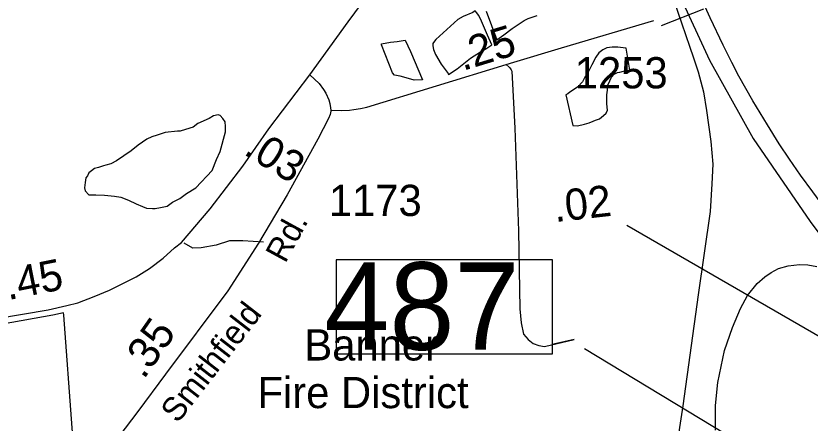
# Model space of a CAD drawing. Extents: x 2082433 to 2279600, y 546599 to 755198.
# Drawn here: x 2139852 to 2143032, y 597144 to 598774 of the extents above; entities that cross this region are included whole.
import ezdxf

# ---------------------------------------------------------------- set-up
doc = ezdxf.new("R2010")
doc.units = 0
for name, color, linetype in [('Exist Boundary Political City Limit New', 7, 'Continuous'), ('Exist Boundary Political Fire Districts Label', 7, 'Continuous'), ('Exist Hydrographic Misc Water Feature', 7, 'Continuous'), ('Exist Road Non-System Type 51', 7, 'Continuous'), ('Exist Road Primary Interstate Divided Center Attributed', 7, 'Continuous'), ('Exist Road Primary Interstate Mileage Hundredths English Label', 7, 'Continuous'), ('Exist Road Primary Interstate Ramp 1 Lane Attributed', 7, 'Continuous'), ('Exist Road Primary Interstate Structure Ovrhead Sign CELL', 7, 'Continuous'), ('Exist Road Primary Interstate Structure Standard Bridge Number Label', 7, 'Continuous'), ('Exist Road Primary US Attributed', 7, 'Continuous'), ('Exist Road Primary US Mileage Hundredths English Label', 7, 'Continuous'), ('Exist Road Secondary Mileage Hundredths English Label', 7, 'Continuous'), ('Exist Road Secondary Type 51 Attributed', 7, 'Continuous'), ('Exist Road Secondary Type 51 Label', 7, 'Continuous'), ('Exist Road Secondary Type 51 Number Label', 7, 'Continuous'), ('Map Preparation Boundary City Limit Buffer Line', 7, 'Continuous')]:
    doc.layers.add(name, color=color, linetype=linetype)

msp = doc.modelspace()

# ---------------------------------------------------------------- linework, layer by layer
at = {"layer": 'Exist Boundary Political City Limit New'}
msp.add_lwpolyline([(2139651, 596287.6), (2140000, 596768), (2140076.5, 596873.4), (2140094.5, 596898.6), (2140076.5, 597125.1), (2140043.8, 597576.1), (2140042, 597585.6), (2140000.2, 597576.1), (2139117, 597418.9)], dxfattribs=at)
at = {"layer": 'Exist Hydrographic Misc Water Feature'}
for points in [[(2141607, 598745.5), (2141533.4, 598679.1), (2141523.4, 598667.3), (2141521.3, 598663.1), (2141521.5, 598653.4), (2141523.4, 598639.3), (2141531.6, 598619.4), (2141554.1, 598581.1), (2141582.2, 598543.6), (2141584.1, 598539.6), (2141617.9, 598561.7), (2141671.8, 598603.9), (2141711.4, 598629.9), (2141737.6, 598644.2), (2141757.3, 598658.3), (2141739.5, 598696.3), (2141711.4, 598762.1), (2141704.6, 598776.1), (2141697, 598785.8), (2141690.7, 598794.1), (2141680.8, 598787.9), (2141643.1, 598771.6), (2141621.2, 598759.5), (2141607, 598745.5)], [(2141734.6, 598792.3), (2141777.2, 598678.4), (2141805.3, 598698.5), (2141839.1, 598722.6), (2141871.3, 598744.9), (2141886.9, 598754.6), (2141902.7, 598762.8), (2141938.8, 598775.2)], [(2141431.5, 598630.9), (2141480.1, 598517.3), (2141446.1, 598516.7), (2141424.1, 598522.9), (2141389.9, 598532.5), (2141368.1, 598536.6), (2141359.9, 598546.4), (2141315.6, 598658.1), (2141315.4, 598662.2), (2141351.3, 598668.5), (2141377.8, 598670.6), (2141409.8, 598676.7), (2141431.5, 598630.9)], [(2142054.2, 598457.6), (2142081.1, 598335.6), (2142100.8, 598333.8), (2142128.9, 598340.1), (2142146.5, 598345.9), (2142162.5, 598352), (2142172.6, 598356.2), (2142188.8, 598362.2), (2142204.3, 598374.5), (2142214.6, 598384.3), (2142220.3, 598396.4), (2142218.3, 598422.3), (2142217.9, 598458.4), (2142220.1, 598476.3), (2142222.2, 598496.3), (2142229.8, 598514.2), (2142235.9, 598528.3), (2142247.8, 598540.3), (2142259.9, 598546.6), (2142270, 598548.7), (2142283.9, 598552.7), (2142295.6, 598554.5), (2142309.5, 598556.9), (2142295.4, 598644.6), (2142283.3, 598646.4), (2142261.5, 598648.5), (2142239.4, 598648.2), (2142217.5, 598646.3), (2142201.3, 598638.2), (2142185.1, 598626), (2142173.6, 598608.2), (2142157.6, 598577.8), (2142141.6, 598545.8), (2142130.1, 598528.1), (2142119.9, 598509.8), (2142102, 598489.7), (2142084.4, 598477.8), (2142069.8, 598467.8), (2142062, 598461.7), (2142054.2, 598457.6)], [(2140499.3, 598312.8), (2140449.5, 598306.6), (2140417.5, 598296.4), (2140395.8, 598290.3), (2140375.5, 598280.4), (2140341.6, 598256), (2140313.8, 598234.2), (2140284, 598214), (2140254.3, 598193.7), (2140232.4, 598181.6), (2140212.3, 598175.7), (2140202, 598173.6), (2140182.3, 598167.3), (2140165.9, 598163.3), (2140154, 598153.3), (2140144.2, 598145.5), (2140138.4, 598133.4), (2140132.3, 598125.3), (2140128.6, 598107.3), (2140126.5, 598085.3), (2140128.8, 598073.2), (2140144.4, 598057.4), (2140172.5, 598057.3), (2140206.7, 598055.7), (2140246.3, 598051.7), (2140272.5, 598047.8), (2140302.5, 598036), (2140332.8, 598022), (2140358.9, 598010.4), (2140374.9, 598004.3), (2140398.9, 598002.4), (2140409.1, 598002.4), (2140430.8, 598006.4), (2140457.1, 598012.6), (2140478.4, 598028.8), (2140508.4, 598043), (2140534.6, 598062.9), (2140572.3, 598085.2), (2140638.1, 598155.5), (2140655.6, 598199.5), (2140669.5, 598231.5), (2140691.5, 598309.7), (2140691.3, 598331.6), (2140689.2, 598349.8), (2140680.8, 598363.6), (2140669.3, 598375.5), (2140661.1, 598377.6), (2140643.1, 598373.4), (2140625, 598363.1), (2140580.9, 598343), (2140561.3, 598329), (2140531.5, 598318.9), (2140509.2, 598312.9), (2140499.3, 598312.8)]]:
    msp.add_lwpolyline(points, dxfattribs=at)
at = {"layer": 'Exist Road Non-System Type 51'}
for points in [[(2141814.5, 598578.9), (2141826.4, 598569.1), (2141828.9, 598565.9), (2141832.3, 598562.2), (2141834.7, 598558.1), (2141837.3, 598552.8), (2141849.1, 598324.2), (2141863.9, 597913.2), (2141868.8, 597600.7), (2141875, 597545.3), (2141884.8, 597499.9), (2141903.3, 597479.2), (2141923.1, 597462.5), (2141945.9, 597454.9), (2141968.8, 597450.3), (2142087.4, 597479.2), (2142003.8, 597459.5)], [(2140843.5, 597867.8), (2140760.7, 597873.7), (2140707.5, 597873.7), (2140654.3, 597856), (2140593.2, 597846.1), (2140559.7, 597844.2), (2140526.1, 597863.9)]]:
    msp.add_lwpolyline(points, dxfattribs=at)
at = {"layer": 'Exist Road Primary Interstate Divided Center Attributed'}
for points in [[(2143355.1, 597641.7), (2143159.9, 597909), (2143041.9, 598069.5), (2142993.6, 598136.8), (2142948.7, 598200.3), (2142907.7, 598261.5), (2142860.4, 598337.1), (2142802.6, 598433.5), (2142745.6, 598533), (2142718.4, 598587.7), (2142683, 598657.1), (2142631.6, 598766.2), (2142599.9, 598838.3), (2142501.5, 599090.9), (2142449.8, 599253.8), (2142419.5, 599361.3), (2142372.9, 599558), (2142352.4, 599661.1), (2142337.4, 599751)], [(2142507.1, 598861.3), (2142629.2, 598596.7), (2142803, 598283.1), (2143031.3, 597951.1), (2143271.2, 597630)]]:
    msp.add_lwpolyline(points, dxfattribs=at)
at = {"layer": 'Exist Road Primary Interstate Mileage Hundredths English Label'}
msp.add_line((2143532.6, 597220.7), (2142297.5, 597935.2), dxfattribs=at)
at = {"layer": 'Exist Road Primary Interstate Ramp 1 Lane Attributed'}
for points in [[(2142489, 598827.2), (2142532.2, 598699.5), (2142550.6, 598648.6), (2142563.6, 598609.8), (2142583.3, 598550.1), (2142604.8, 598469.7), (2142617.3, 598394.5), (2142633.8, 598271.2), (2142641.9, 598180.4), (2142638.5, 598101.2), (2142631.7, 597991.3), (2142583.8, 597657), (2142522.6, 597213.6), (2142466.4, 596848.1)], [(2142652.4, 597116.3), (2142653.5, 597214.7), (2142662.2, 597306.6), (2142688.6, 597434.3), (2142721.1, 597526.2), (2142753.5, 597602.9), (2142781.1, 597654.9), (2142820, 597702.4), (2142850.2, 597729.5), (2142876.2, 597746.8), (2142905.2, 597762.7), (2142944.3, 597773.8), (2142989.7, 597779.2), (2143022.1, 597777), (2143058.9, 597770.1)]]:
    msp.add_lwpolyline(points, dxfattribs=at)
at = {"layer": 'Exist Road Primary Interstate Structure Ovrhead Sign CELL'}
msp.add_line((2142436.8, 598735.7), (2142606.4, 598802.1), dxfattribs=at)
at = {"layer": 'Exist Road Primary Interstate Structure Standard Bridge Number Label'}
msp.add_line((2143029.6, 596897.1), (2142129, 597440.7), dxfattribs=at)
msp.add_lwpolyline([(2142000.8, 597797.5), (2141134.4, 597797.5), (2141134.4, 597421.8), (2142000.8, 597421.8)], close=True, dxfattribs=at)
at = {"layer": 'Exist Road Primary US Attributed'}
for points in [[(2141028.5, 598538), (2141182.6, 598750.1), (2141316.2, 598931), (2141419.6, 599068.8), (2141490.5, 599165.5)], [(2138401.6, 597316.1), (2138753.9, 597380.9), (2139118.6, 597447.9), (2139494.7, 597515.4), (2139773.6, 597562.9), (2139981.1, 597597.5), (2140056, 597614), (2140100, 597625.9), (2140165.4, 597650.4), (2140227, 597676.5), (2140334, 597729.5), (2140387, 597763), (2140441, 597804.1), (2140486.4, 597845.2), (2140514.5, 597866.8), (2140630.2, 598002), (2140759.9, 598172.8), (2140864.7, 598322.1), (2141028.5, 598538)]]:
    msp.add_lwpolyline(points, dxfattribs=at)
at = {"layer": 'Exist Road Secondary Type 51 Attributed'}
for points in [[(2141112.2, 598396.9), (2141154.9, 598394.5), (2141187, 598396.3), (2141205.4, 598398.8), (2141231.5, 598403.2), (2141256.5, 598408.9), (2141814.5, 598578.9), (2141845.2, 598588.2), (2142036.2, 598645.5), (2142406.6, 598755)], [(2141028.5, 598538), (2141066.2, 598502.5), (2141083.8, 598479.1), (2141092.6, 598464.3), (2141104.8, 598437.1), (2141109, 598422.6), (2141111.7, 598405.9)], [(2141111.7, 598405.9), (2141112.2, 598396.9), (2141112.4, 598392.7), (2141110.7, 598379), (2141104, 598363.1), (2141060.3, 598279.9), (2140938.2, 598058.2), (2140823.6, 597864.6), (2140700.4, 597673.2), (2140450.6, 597340), (2140340.4, 597190.8), (2140212.8, 597024.2), (2140165.3, 596949.6), (2140081, 596834.5), (2140022.7, 596749.7)]]:
    msp.add_lwpolyline(points, dxfattribs=at)
at = {"layer": 'Map Preparation Boundary City Limit Buffer Line'}
msp.add_lwpolyline([(2139651, 596287.6), (2140000, 596768), (2140076.5, 596873.4), (2140094.5, 596898.6), (2140076.5, 597125.1), (2140043.8, 597576.1), (2140042, 597585.6), (2140000.2, 597576.1), (2139117, 597418.9)], dxfattribs=at)

# ---------------------------------------------------------------- texts
at = {"layer": 'Exist Boundary Political Fire Districts Label'}
for s, p in [('Banner', (2141006.9, 597394.5)), ('Fire District', (2140819.2, 597203.9))]:
    msp.add_text(s, height=125, dxfattribs=at).set_placement(p)
at = {"layer": 'Exist Road Primary Interstate Mileage Hundredths English Label'}
msp.add_text('.02', height=125, rotation=6.358, dxfattribs=at).set_placement((2142010.4, 597948.2))
at = {"layer": 'Exist Road Primary Interstate Structure Standard Bridge Number Label'}
msp.add_text('487', height=350, dxfattribs=at).set_placement((2141087, 597437.4))
at = {"layer": 'Exist Road Primary US Mileage Hundredths English Label'}
msp.add_text('.45', height=125, rotation=11.2005, dxfattribs=at).set_placement((2139820.4, 597635.9))
at = {"layer": 'Exist Road Secondary Mileage Hundredths English Label'}
for s, rotation, p in [('.25', 17.0005, (2141641, 598553.1)), ('.03', 328.1088, (2140759.2, 598222.6)), ('.35', 55.0285, (2140363.6, 597315.7))]:
    msp.add_text(s, height=125, rotation=rotation, dxfattribs=at).set_placement(p)
at = {"layer": 'Exist Road Secondary Type 51 Label'}
for s, rotation, p in [('Rd.', 61.4496, (2140930.2, 597780.2)), ('Smithfield', 52.2739, (2140499.5, 597139.8))]:
    msp.add_text(s, height=95, rotation=rotation, dxfattribs=at).set_placement(p)
at = {"layer": 'Exist Road Secondary Type 51 Number Label'}
for s, p in [('1253', (2142089.5, 598483.6)), ('1173', (2141104.9, 597972.8))]:
    msp.add_text(s, height=125, dxfattribs=at).set_placement(p)

doc.saveas('drawing.dxf')
